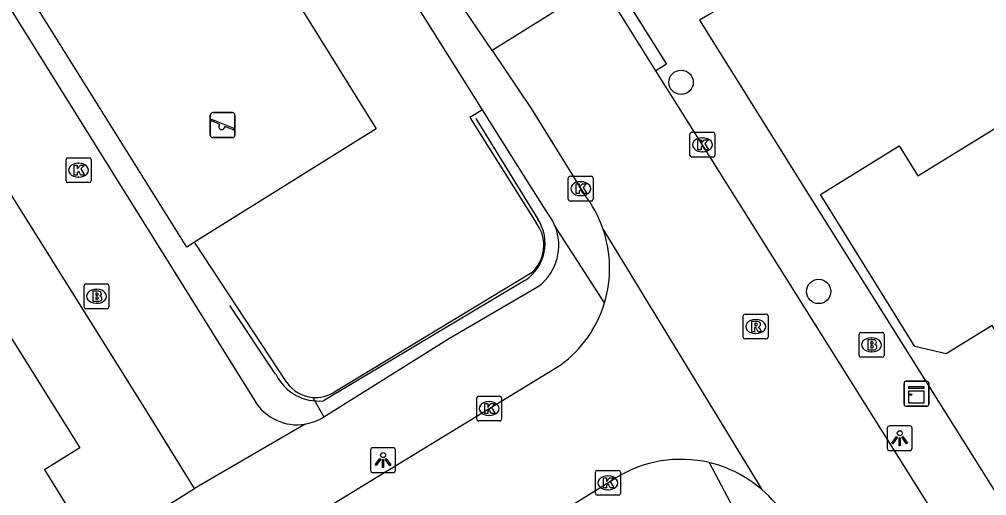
# Model space of a CAD drawing. Extents: x 157767 to 159171, y 387842 to 389425.
# Drawn here: x 158472.3 to 158511.14, y 388184.22 to 388203.37 of the extents above; entities that cross this region are included whole.
import ezdxf

# ---------------------------------------------------------------- set-up
doc = ezdxf.new("R2010")
doc.units = 0
for name, color, linetype in [('IMGEO_Boom', 7, 'Continuous'), ('IMGEO_Brandkraan', 7, 'Continuous'), ('IMGEO_Groenvoorziening', 7, 'Continuous'), ('IMGEO_Haag', 7, 'Continuous'), ('IMGEO_Hek', 7, 'Continuous'), ('IMGEO_Kast', 7, 'Continuous'), ('IMGEO_Kolk', 7, 'Continuous'), ('IMGEO_Lichtpunt', 7, 'Continuous'), ('IMGEO_Muur', 7, 'Continuous'), ('IMGEO_Pand', 7, 'Continuous'), ('IMGEO_Rijbaan_lokaal_open', 7, 'Continuous'), ('IMGEO_Rioolput', 7, 'Continuous'), ('IMGEO_Speelvoorziening', 7, 'Continuous'), ('IMGEO_Voetpad_open', 7, 'Continuous')]:
    doc.layers.add(name, color=color, linetype=linetype)

msp = doc.modelspace()

# ---------------------------------------------------------------- linework, layer by layer
at = {"layer": 'IMGEO_Boom'}
for centre in [(158498.874, 388200.837), (158504.396, 388192.428)]:
    msp.add_circle(centre, 0.489, dxfattribs=at)
at = {"layer": 'IMGEO_Brandkraan'}
for p, q in [((158474.901, 388191.808), (158474.901, 388192.66)), ((158474.976, 388192.734), (158475.828, 388192.734)), ((158475.389, 388192.514), (158475.414, 388192.514)), ((158475.902, 388192.66), (158475.902, 388191.808)), ((158475.828, 388191.734), (158474.976, 388191.734)), ((158475.412, 388191.954), (158475.387, 388191.954)), ((158506.021, 388189.856), (158506.021, 388190.708)), ((158506.096, 388190.782), (158506.948, 388190.782)), ((158506.509, 388190.562), (158506.534, 388190.562)), ((158507.022, 388190.708), (158507.022, 388189.856)), ((158506.948, 388189.782), (158506.096, 388189.782)), ((158506.532, 388190.002), (158506.507, 388190.002))]:
    msp.add_line(p, q, dxfattribs=at)
for points in [[(158474.901, 388191.808), (158474.901, 388192.66)], [(158474.976, 388192.734), (158475.828, 388192.734)], [(158475.249, 388192.434), (158475.249, 388192.034), (158475.462, 388192.034)], [(158475.48, 388192.434), (158475.249, 388192.434)], [(158475.902, 388192.66), (158475.902, 388191.808)], [(158475.428, 388192.353), (158475.374, 388192.353), (158475.374, 388192.277)], [(158475.374, 388192.277), (158475.427, 388192.277)], [(158475.436, 388192.201), (158475.374, 388192.201), (158475.374, 388192.12)], [(158475.374, 388192.12), (158475.436, 388192.12)], [(158475.828, 388191.734), (158474.976, 388191.734)], [(158506.021, 388189.856), (158506.021, 388190.708)], [(158506.096, 388190.782), (158506.948, 388190.782)], [(158506.369, 388190.482), (158506.369, 388190.082), (158506.582, 388190.082)], [(158506.6, 388190.482), (158506.369, 388190.482)], [(158507.022, 388190.708), (158507.022, 388189.856)], [(158506.548, 388190.401), (158506.494, 388190.401), (158506.494, 388190.325)], [(158506.494, 388190.325), (158506.547, 388190.325)], [(158506.556, 388190.249), (158506.494, 388190.249), (158506.494, 388190.168)], [(158506.494, 388190.168), (158506.556, 388190.168)], [(158506.948, 388189.782), (158506.096, 388189.782)]]:
    msp.add_lwpolyline(points, dxfattribs=at)
for centre, radius, start, end in [((158474.978, 388192.658), 0.0765, 91.552, 178.448), ((158474.978, 388192.658), 0.0765, 91.552, 178.448), ((158475.484, 388192.289), 0.145, 59.4692, 91.5367), ((158475.509, 388192.336), 0.0922, 285.5137, 58.1501), ((158475.826, 388192.658), 0.0765, 1.552, 88.448), ((158475.826, 388192.658), 0.0765, 1.552, 88.448), ((158475.429, 388192.315), 0.0379, 267.8285, 90.9355), ((158475.437, 388192.16), 0.0404, 269.8759, 90.5077), ((158475.468, 388192.285), 0.251, 268.6676, 293.5347), ((158475.514, 388192.144), 0.105, 301.3115, 78.989), ((158474.978, 388191.81), 0.0765, 181.552, 268.448), ((158474.978, 388191.81), 0.0765, 181.552, 268.448), ((158475.826, 388191.81), 0.0765, 271.552, 358.448), ((158475.826, 388191.81), 0.0765, 271.552, 358.448), ((158506.098, 388190.706), 0.0765, 91.552, 178.448), ((158506.098, 388190.706), 0.0765, 91.552, 178.448), ((158506.604, 388190.337), 0.145, 59.4692, 91.5367), ((158506.629, 388190.384), 0.0922, 285.5137, 58.1501), ((158506.946, 388190.706), 0.0765, 1.552, 88.448), ((158506.946, 388190.706), 0.0765, 1.552, 88.448), ((158506.549, 388190.363), 0.0379, 267.8285, 90.9355), ((158506.557, 388190.208), 0.0404, 269.8759, 90.5077), ((158506.588, 388190.333), 0.251, 268.6676, 293.5347), ((158506.634, 388190.192), 0.105, 301.3115, 78.989), ((158506.098, 388189.858), 0.0765, 181.552, 268.448), ((158506.098, 388189.858), 0.0765, 181.552, 268.448), ((158506.946, 388189.858), 0.0765, 271.552, 358.448), ((158506.946, 388189.858), 0.0765, 271.552, 358.448)]:
    msp.add_arc(centre, radius, start, end, dxfattribs=at)
for centre, major_axis, ratio, start_param, end_param in [((158475.388, 388192.234), (-0.387, 0.002), 0.722429, 4.712389, 7.853982), ((158475.413, 388192.234), (-0.39, 0.002), 0.717154, 1.570796, 4.712389), ((158506.508, 388190.282), (-0.387, 0.002), 0.722429, 4.712389, 7.853982), ((158506.533, 388190.282), (-0.39, 0.002), 0.717154, 1.570796, 4.712389)]:
    msp.add_ellipse(centre, major_axis=major_axis, ratio=ratio, start_param=start_param, end_param=end_param, dxfattribs=at)
at = {"layer": 'IMGEO_Groenvoorziening'}
msp.add_lwpolyline([(158469.778, 388209.018), (158477.438, 388213.778), (158486.626, 388198.965), (158479.335, 388194.407)], dxfattribs=at)
at = {"layer": 'IMGEO_Haag'}
for points in [[(158479.335, 388194.407), (158479.028, 388194.215), (158469.778, 388209.018)], [(158490.9, 388199.726), (158490.391, 388199.417), (158493.05, 388195.191)], [(158483.044, 388188.774), (158479.335, 388194.407)], [(158492.829, 388193.15), (158484.926, 388188.365)], [(158484.085, 388188.168), (158484.531, 388187.388)]]:
    msp.add_lwpolyline(points, dxfattribs=at)
for centre, radius, start, end in [((158491.894, 388194.284), 1.469, 309.5071, 38.1331), ((158484.201, 388189.564), 1.401, 214.3286, 265.2612), ((158484.202, 388189.563), 1.4, 265.2149, 301.1522)]:
    msp.add_arc(centre, radius, start, end, dxfattribs=at)
at = {"layer": 'IMGEO_Hek'}
for points in [[(158490.626, 388199.383), (158493.121, 388195.339)], [(158492.606, 388192.868), (158484.515, 388188.03)], [(158482.595, 388189.098), (158480.757, 388191.863)]]:
    msp.add_lwpolyline(points, dxfattribs=at)
for centre, radius, start, end in [((158491.627, 388194.361), 1.786, 303.2494, 33.2048), ((158484.33, 388189.956), 1.935, 206.3305, 275.4995)]:
    msp.add_arc(centre, radius, start, end, dxfattribs=at)
at = {"layer": 'IMGEO_Kast'}
for p, q in [((158507.826, 388187.891), (158507.826, 388188.732)), ((158507.826, 388188.732), (158507.826, 388187.891)), ((158507.901, 388188.816), (158508.742, 388188.816)), ((158508.742, 388188.816), (158507.901, 388188.816)), ((158508.826, 388188.741), (158508.826, 388187.9)), ((158508.826, 388187.9), (158508.826, 388188.741)), ((158508.751, 388187.816), (158507.91, 388187.816)), ((158507.91, 388187.816), (158508.751, 388187.816))]:
    msp.add_line(p, q, dxfattribs=at)
for points in [[(158508.021, 388188.606), (158508.621, 388188.606), (158508.621, 388188.521), (158508.021, 388188.521), (158508.021, 388188.606)], [(158508.021, 388188.431), (158508.621, 388188.431), (158508.621, 388187.942), (158508.021, 388187.942), (158508.021, 388188.431)]]:
    msp.add_lwpolyline(points, dxfattribs=at)
msp.add_circle((158508.105, 388188.28), 0.0377, dxfattribs=at)
for centre, start, end in [((158507.904, 388188.738), 92.4484, 184.2845), ((158507.904, 388188.738), 92.4484, 184.2845), ((158508.748, 388188.738), 2.4484, 94.2845), ((158508.748, 388188.738), 2.4484, 94.2845), ((158507.904, 388187.894), 182.4484, 274.2845), ((158507.904, 388187.894), 182.4484, 274.2845), ((158508.748, 388187.894), 272.4484, 4.2845), ((158508.748, 388187.894), 272.4484, 4.2845)]:
    msp.add_arc(centre, 0.0779, start, end, dxfattribs=at)
at = {"layer": 'IMGEO_Kolk'}
for p, q in [((158499.231, 388197.9), (158499.231, 388198.752)), ((158499.306, 388198.826), (158500.158, 388198.826)), ((158499.719, 388198.606), (158499.744, 388198.606)), ((158500.232, 388198.752), (158500.232, 388197.9)), ((158474.255, 388197.803), (158475.107, 388197.803)), ((158500.158, 388197.826), (158499.306, 388197.826)), ((158499.742, 388198.046), (158499.717, 388198.046)), ((158474.18, 388196.877), (158474.18, 388197.729)), ((158474.668, 388197.583), (158474.693, 388197.583)), ((158475.181, 388197.729), (158475.181, 388196.877)), ((158474.691, 388197.023), (158474.666, 388197.023)), ((158494.419, 388197.06), (158495.271, 388197.06)), ((158475.107, 388196.803), (158474.255, 388196.803)), ((158494.344, 388196.134), (158494.344, 388196.986)), ((158494.832, 388196.84), (158494.857, 388196.84)), ((158495.345, 388196.986), (158495.345, 388196.134)), ((158494.855, 388196.28), (158494.83, 388196.28)), ((158495.271, 388196.06), (158494.419, 388196.06)), ((158490.666, 388187.294), (158490.666, 388188.146)), ((158490.741, 388188.22), (158491.593, 388188.22)), ((158491.667, 388188.146), (158491.667, 388187.294)), ((158491.154, 388188), (158491.179, 388188)), ((158491.177, 388187.44), (158491.152, 388187.44)), ((158491.593, 388187.22), (158490.741, 388187.22)), ((158495.434, 388184.306), (158495.434, 388185.158)), ((158495.509, 388185.232), (158496.361, 388185.232)), ((158495.922, 388185.012), (158495.947, 388185.012)), ((158496.435, 388185.158), (158496.435, 388184.306)), ((158496.361, 388184.232), (158495.509, 388184.232)), ((158495.945, 388184.452), (158495.92, 388184.452))]:
    msp.add_line(p, q, dxfattribs=at)
for points in [[(158499.231, 388197.9), (158499.231, 388198.752)], [(158499.306, 388198.826), (158500.158, 388198.826)], [(158500.232, 388198.752), (158500.232, 388197.9)], [(158499.552, 388198.526), (158499.675, 388198.526), (158499.675, 388198.375), (158499.805, 388198.526), (158499.969, 388198.526), (158499.823, 388198.375), (158499.976, 388198.126), (158499.824, 388198.126), (158499.739, 388198.29), (158499.675, 388198.223), (158499.675, 388198.126), (158499.552, 388198.126), (158499.552, 388198.526)], [(158474.255, 388197.803), (158475.107, 388197.803)], [(158500.158, 388197.826), (158499.306, 388197.826)], [(158474.18, 388196.877), (158474.18, 388197.729)], [(158474.501, 388197.503), (158474.624, 388197.503), (158474.624, 388197.352), (158474.754, 388197.503), (158474.918, 388197.503), (158474.772, 388197.352), (158474.925, 388197.103), (158474.773, 388197.103), (158474.688, 388197.267), (158474.624, 388197.2), (158474.624, 388197.103), (158474.501, 388197.103), (158474.501, 388197.503)], [(158475.181, 388197.729), (158475.181, 388196.877)], [(158494.419, 388197.06), (158495.271, 388197.06)], [(158475.107, 388196.803), (158474.255, 388196.803)], [(158494.344, 388196.134), (158494.344, 388196.986)], [(158494.665, 388196.76), (158494.788, 388196.76), (158494.788, 388196.609), (158494.918, 388196.76), (158495.082, 388196.76), (158494.936, 388196.609), (158495.089, 388196.36), (158494.937, 388196.36), (158494.852, 388196.524), (158494.788, 388196.457), (158494.788, 388196.36), (158494.665, 388196.36), (158494.665, 388196.76)], [(158495.345, 388196.986), (158495.345, 388196.134)], [(158495.271, 388196.06), (158494.419, 388196.06)], [(158490.666, 388187.294), (158490.666, 388188.146)], [(158490.741, 388188.22), (158491.593, 388188.22)], [(158491.667, 388188.146), (158491.667, 388187.294)], [(158490.987, 388187.92), (158491.11, 388187.92), (158491.11, 388187.769), (158491.24, 388187.92), (158491.404, 388187.92), (158491.258, 388187.769), (158491.411, 388187.52), (158491.259, 388187.52), (158491.174, 388187.684), (158491.11, 388187.617), (158491.11, 388187.52), (158490.987, 388187.52), (158490.987, 388187.92)], [(158491.593, 388187.22), (158490.741, 388187.22)], [(158495.434, 388184.306), (158495.434, 388185.158)], [(158495.509, 388185.232), (158496.361, 388185.232)], [(158496.435, 388185.158), (158496.435, 388184.306)], [(158495.755, 388184.932), (158495.878, 388184.932), (158495.878, 388184.781), (158496.008, 388184.932), (158496.172, 388184.932), (158496.026, 388184.781), (158496.179, 388184.532), (158496.027, 388184.532), (158495.942, 388184.696), (158495.878, 388184.629), (158495.878, 388184.532), (158495.755, 388184.532), (158495.755, 388184.932)], [(158496.361, 388184.232), (158495.509, 388184.232)]]:
    msp.add_lwpolyline(points, dxfattribs=at)
for centre, start, end in [((158499.308, 388198.75), 91.552, 178.448), ((158499.308, 388198.75), 91.552, 178.448), ((158500.156, 388198.75), 1.552, 88.448), ((158500.156, 388198.75), 1.552, 88.448), ((158474.257, 388197.727), 91.552, 178.448), ((158474.257, 388197.727), 91.552, 178.448), ((158475.105, 388197.727), 1.552, 88.448), ((158475.105, 388197.727), 1.552, 88.448), ((158499.308, 388197.902), 181.552, 268.448), ((158499.308, 388197.902), 181.552, 268.448), ((158500.156, 388197.902), 271.552, 358.448), ((158500.156, 388197.902), 271.552, 358.448), ((158494.421, 388196.984), 91.552, 178.448), ((158494.421, 388196.984), 91.552, 178.448), ((158495.269, 388196.984), 1.552, 88.448), ((158495.269, 388196.984), 1.552, 88.448), ((158474.257, 388196.879), 181.552, 268.448), ((158474.257, 388196.879), 181.552, 268.448), ((158475.105, 388196.879), 271.552, 358.448), ((158475.105, 388196.879), 271.552, 358.448), ((158494.421, 388196.136), 181.552, 268.448), ((158494.421, 388196.136), 181.552, 268.448), ((158495.269, 388196.136), 271.552, 358.448), ((158495.269, 388196.136), 271.552, 358.448), ((158490.743, 388188.144), 91.552, 178.448), ((158490.743, 388188.144), 91.552, 178.448), ((158491.591, 388188.144), 1.552, 88.448), ((158491.591, 388188.144), 1.552, 88.448), ((158490.743, 388187.296), 181.552, 268.448), ((158490.743, 388187.296), 181.552, 268.448), ((158491.591, 388187.296), 271.552, 358.448), ((158491.591, 388187.296), 271.552, 358.448), ((158495.511, 388185.156), 91.552, 178.448), ((158495.511, 388185.156), 91.552, 178.448), ((158496.359, 388185.156), 1.552, 88.448), ((158496.359, 388185.156), 1.552, 88.448), ((158495.511, 388184.308), 181.552, 268.448), ((158495.511, 388184.308), 181.552, 268.448), ((158496.359, 388184.308), 271.552, 358.448), ((158496.359, 388184.308), 271.552, 358.448)]:
    msp.add_arc(centre, 0.0765, start, end, dxfattribs=at)
for centre, major_axis, ratio, start_param, end_param in [((158499.718, 388198.326), (-0.387, 0.002), 0.722429, 4.712389, 7.853982), ((158499.743, 388198.326), (-0.39, 0.002), 0.717154, 1.570796, 4.712389), ((158474.667, 388197.303), (-0.387, 0.002), 0.722429, 4.712389, 7.853982), ((158474.692, 388197.303), (-0.39, 0.002), 0.717154, 1.570796, 4.712389), ((158494.831, 388196.56), (-0.387, 0.002), 0.722429, 4.712389, 7.853982), ((158494.856, 388196.56), (-0.39, 0.002), 0.717154, 1.570796, 4.712389), ((158491.153, 388187.72), (-0.387, 0.002), 0.722429, 4.712389, 7.853982), ((158491.178, 388187.72), (-0.39, 0.002), 0.717154, 1.570796, 4.712389), ((158495.921, 388184.732), (-0.387, 0.002), 0.722429, 4.712389, 7.853982), ((158495.946, 388184.732), (-0.39, 0.002), 0.717154, 1.570796, 4.712389)]:
    msp.add_ellipse(centre, major_axis=major_axis, ratio=ratio, start_param=start_param, end_param=end_param, dxfattribs=at)
at = {"layer": 'IMGEO_Lichtpunt'}
for p, q in [((158507.154, 388186.931), (158507.154, 388186.124)), ((158507.154, 388186.931), (158507.154, 388186.124)), ((158508.056, 388187.026), (158507.248, 388187.026)), ((158508.056, 388187.026), (158507.248, 388187.026)), ((158508.15, 388186.124), (158508.15, 388186.931)), ((158508.15, 388186.124), (158508.15, 388186.931)), ((158486.408, 388186.05), (158486.408, 388185.243)), ((158486.408, 388186.05), (158486.408, 388185.243)), ((158487.31, 388186.145), (158486.502, 388186.145)), ((158487.31, 388186.145), (158486.502, 388186.145)), ((158487.404, 388185.243), (158487.404, 388186.05)), ((158487.404, 388185.243), (158487.404, 388186.05)), ((158507.248, 388186.03), (158508.056, 388186.03)), ((158507.248, 388186.03), (158508.056, 388186.03)), ((158486.502, 388185.149), (158487.31, 388185.149)), ((158486.502, 388185.149), (158487.31, 388185.149))]:
    msp.add_line(p, q, dxfattribs=at)
for points in [[(158507.528, 388186.595), (158507.567, 388186.567), (158507.379, 388186.305), (158507.341, 388186.332), (158507.528, 388186.595)], [(158507.63, 388186.547), (158507.677, 388186.547), (158507.677, 388186.225), (158507.63, 388186.225), (158507.63, 388186.547)], [(158507.74, 388186.567), (158507.778, 388186.594), (158507.965, 388186.332), (158507.926, 388186.304), (158507.74, 388186.567)], [(158486.782, 388185.714), (158486.821, 388185.686), (158486.633, 388185.424), (158486.595, 388185.451), (158486.782, 388185.714)], [(158486.884, 388185.666), (158486.931, 388185.666), (158486.931, 388185.344), (158486.884, 388185.344), (158486.884, 388185.666)], [(158486.994, 388185.686), (158487.032, 388185.713), (158487.219, 388185.451), (158487.18, 388185.423), (158486.994, 388185.686)]]:
    msp.add_lwpolyline(points, dxfattribs=at)
for centre in [(158507.653, 388186.729), (158486.907, 388185.848)]:
    msp.add_circle(centre, 0.0994, dxfattribs=at)
for centre, start, end in [((158507.248, 388186.931), 90, 180), ((158507.248, 388186.931), 90, 180), ((158508.056, 388186.931), 0, 90), ((158508.056, 388186.931), 0, 90), ((158486.502, 388186.05), 90, 180), ((158486.502, 388186.05), 90, 180), ((158487.31, 388186.05), 0, 90), ((158487.31, 388186.05), 0, 90), ((158507.248, 388186.124), 180, 270), ((158507.248, 388186.124), 180, 270), ((158508.056, 388186.124), 270, 0), ((158508.056, 388186.124), 270, 360), ((158486.502, 388185.243), 180, 270), ((158486.502, 388185.243), 180, 270), ((158487.31, 388185.243), 270, 0), ((158487.31, 388185.243), 270, 360)]:
    msp.add_arc(centre, 0.0946, start, end, dxfattribs=at)
at = {"layer": 'IMGEO_Muur'}
for points in [[(158499.609, 388203.332), (158504.128, 388196.114)], [(158479.339, 388184.502), (158477.28, 388187.843)], [(158453.389, 388172.815), (158460.386, 388177.187), (158462.417, 388173.962), (158479.339, 388184.502)]]:
    msp.add_lwpolyline(points, dxfattribs=at)
at = {"layer": 'IMGEO_Pand'}
for points in [[(158517.495, 388192.384), (158512.47, 388189.271), (158511.364, 388191.056), (158509.521, 388189.915), (158508.254, 388190.212), (158504.468, 388196.325), (158507.631, 388198.285), (158508.379, 388197.078), (158512.858, 388199.838)], [(158471.574, 388191.204), (158474.728, 388186.14), (158473.307, 388185.255), (158475.331, 388182.005)]]:
    msp.add_lwpolyline(points, dxfattribs=at)
at = {"layer": 'IMGEO_Rijbaan_lokaal_open'}
for points in [[(158495.65, 388204.854), (158491.291, 388202.111)], [(158497.866, 388201.299), (158495.851, 388204.535)], [(158491.291, 388202.111), (158489.861, 388204.247)], [(158491.291, 388202.111), (158492.849, 388199.784), (158494.97, 388196.361)], [(158511.819, 388179.056), (158500, 388197.899), (158497.866, 388201.299)], [(158495.751, 388194.914), (158502.11, 388184.468)], [(158483.326, 388182.923), (158483.603, 388183.097), (158494.043, 388189.475)], [(158470.935, 388169.083), (158472.157, 388169.845), (158484.392, 388177.543), (158485.95, 388178.513), (158496.25, 388184.929)]]:
    msp.add_lwpolyline(points, dxfattribs=at)
for centre, radius, start, end in [((158491.144, 388193.362), 4.861, 18.62, 38.0948), ((158491.157, 388193.37), 4.846, 343.2953, 18.5773), ((158491.15, 388193.372), 4.854, 306.5829, 343.2918), ((158498.873, 388180.707), 4.971, 76.8953, 121.8509), ((158498.855, 388180.71), 4.971, 49.1027, 76.6862), ((158498.891, 388180.728), 4.935, 31.5122, 49.2827)]:
    msp.add_arc(centre, radius, start, end, dxfattribs=at)
at = {"layer": 'IMGEO_Rioolput'}
for p, q in [((158501.369, 388190.593), (158501.369, 388191.445)), ((158501.444, 388191.519), (158502.296, 388191.519)), ((158501.857, 388191.299), (158501.882, 388191.299)), ((158502.37, 388191.445), (158502.37, 388190.593)), ((158502.296, 388190.519), (158501.444, 388190.519)), ((158501.88, 388190.739), (158501.855, 388190.739))]:
    msp.add_line(p, q, dxfattribs=at)
for points in [[(158501.369, 388190.593), (158501.369, 388191.445)], [(158501.444, 388191.519), (158502.296, 388191.519)], [(158501.958, 388191.217), (158501.706, 388191.219), (158501.706, 388190.819)], [(158502.37, 388191.445), (158502.37, 388190.593)], [(158501.706, 388190.819), (158501.83, 388190.819), (158501.83, 388190.981), (158501.841, 388190.981)], [(158501.884, 388191.138), (158501.83, 388191.138), (158501.83, 388191.057)], [(158501.83, 388191.057), (158501.882, 388191.057)], [(158501.888, 388190.952), (158501.959, 388190.819), (158502.099, 388190.819), (158502.034, 388190.945)], [(158502.296, 388190.519), (158501.444, 388190.519)]]:
    msp.add_lwpolyline(points, dxfattribs=at)
for centre, radius, start, end in [((158501.446, 388191.443), 0.0765, 91.552, 178.448), ((158501.446, 388191.443), 0.0765, 91.552, 178.448), ((158501.957, 388191.107), 0.109, 350.3612, 89.416), ((158502.294, 388191.443), 0.0765, 1.552, 88.448), ((158502.294, 388191.443), 0.0765, 1.552, 88.448), ((158501.84, 388190.928), 0.0533, 26.0293, 88.6989), ((158501.866, 388191.246), 0.19, 274.7715, 282.9687), ((158501.89, 388191.042), 0.0964, 77.0061, 93.1865), ((158501.904, 388191.099), 0.0378, 276.6634, 79.6772), ((158501.955, 388191.107), 0.112, 277.5842, 350.9817), ((158501.939, 388190.892), 0.108, 29.5134, 73.7905), ((158501.446, 388190.595), 0.0765, 181.552, 268.448), ((158501.446, 388190.595), 0.0765, 181.552, 268.448), ((158502.294, 388190.595), 0.0765, 271.552, 358.448), ((158502.294, 388190.595), 0.0765, 271.552, 358.448)]:
    msp.add_arc(centre, radius, start, end, dxfattribs=at)
for centre, major_axis, ratio, start_param, end_param in [((158501.856, 388191.019), (-0.387, 0.002), 0.722429, 4.712389, 7.853982), ((158501.881, 388191.019), (-0.39, 0.002), 0.717154, 1.570796, 4.712389)]:
    msp.add_ellipse(centre, major_axis=major_axis, ratio=ratio, start_param=start_param, end_param=end_param, dxfattribs=at)
at = {"layer": 'IMGEO_Speelvoorziening'}
for p, q in [((158479.97, 388198.717), (158479.97, 388199.517)), ((158479.97, 388199.517), (158479.97, 388198.717)), ((158480.07, 388199.617), (158480.86, 388199.617)), ((158480.86, 388199.617), (158480.07, 388199.617)), ((158480.96, 388199.517), (158480.96, 388198.717)), ((158480.96, 388198.717), (158480.96, 388199.517)), ((158480.353, 388199.145), (158480.014, 388199.282)), ((158480.039, 388199.342), (158480.915, 388198.989)), ((158480.891, 388198.929), (158480.551, 388199.066)), ((158480.86, 388198.617), (158480.07, 388198.617)), ((158480.07, 388198.617), (158480.86, 388198.617))]:
    msp.add_line(p, q, dxfattribs=at)
for centre, radius, start, end in [((158480.07, 388199.517), 0.1, 90, 180), ((158480.07, 388199.517), 0.1, 90, 180), ((158480.86, 388199.517), 0.1, 0, 90), ((158480.86, 388199.517), 0.1, 360, 90), ((158480.027, 388199.312), 0.0327, 68.078, 248.078), ((158480.432, 388199.055), 0.12, 130.9928, 5.1632), ((158480.903, 388198.959), 0.0327, 248.078, 68.078), ((158480.07, 388198.717), 0.1, 180, 270), ((158480.07, 388198.717), 0.1, 180, 270), ((158480.86, 388198.717), 0.1, 270, 0), ((158480.86, 388198.717), 0.1, 270, 0)]:
    msp.add_arc(centre, radius, start, end, dxfattribs=at)
at = {"layer": 'IMGEO_Voetpad_open'}
for points in [[(158479.339, 388184.502), (158477.28, 388187.843), (158446.777, 388236.625), (158445.308, 388235.71)], [(158490.9, 388199.726), (158489.788, 388201.5), (158474.443, 388225.975)], [(158459.34, 388224.015), (158481.756, 388188.028)], [(158499.498, 388206.676), (158500, 388205.86), (158501.037, 388204.173), (158500, 388203.563), (158499.609, 388203.332), (158504.128, 388196.114), (158513.09, 388181.807)], [(158495.851, 388204.535), (158496.263, 388204.793), (158498.289, 388201.564), (158497.866, 388201.299)], [(158493.522, 388195.562), (158492.303, 388197.489), (158490.9, 388199.726)], [(158495.799, 388191.977), (158493.811, 388195.064)], [(158484.531, 388187.388), (158489.576, 388190.545), (158493.172, 388192.656)], [(158483.778, 388187.095), (158479.339, 388184.502)], [(158500, 388185.548), (158501.79, 388182.163)], [(158475.331, 388182.005), (158479.339, 388184.502)]]:
    msp.add_lwpolyline(points, dxfattribs=at)
for centre, radius, start, end in [((158491.897, 388194.286), 2.066, 22.118, 38.137), ((158491.895, 388194.284), 2.069, 308.1111, 22.1654), ((158483.454, 388189.049), 1.981, 211.0344, 279.4261), ((158483.443, 388189.071), 2.004, 279.6332, 302.8899)]:
    msp.add_arc(centre, radius, start, end, dxfattribs=at)

doc.saveas('drawing.dxf')
